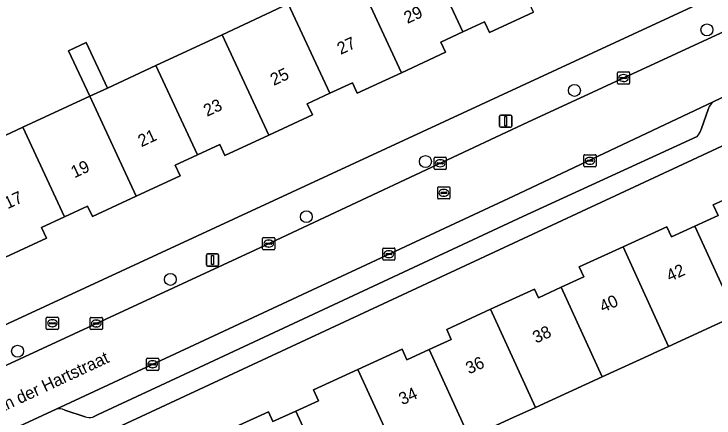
# Model space of a CAD drawing. Extents: x 160030 to 160839, y 385325 to 386450.
# Drawn here: x 160517.9 to 160575.3, y 386163.7 to 386196.8 of the extents above; entities that cross this region are included whole.
import ezdxf

# ---------------------------------------------------------------- set-up
doc = ezdxf.new("R2010")
doc.units = 0
for name, color, linetype in [('IMGEO_Boom', 7, 'Continuous'), ('IMGEO_Brandkraan', 7, 'Continuous'), ('IMGEO_Erf', 7, 'Continuous'), ('IMGEO_Kolk', 7, 'Continuous'), ('IMGEO_Lichtmast', 7, 'Continuous'), ('IMGEO_Openbare_ruimte_label', 7, 'Continuous'), ('IMGEO_Pand', 7, 'Continuous'), ('IMGEO_Pand_nummerreeks', 7, 'Continuous'), ('IMGEO_Parkeervlak_open', 7, 'Continuous'), ('IMGEO_Rijbaan_lokaal_open', 7, 'Continuous'), ('IMGEO_Rioolput', 7, 'Continuous'), ('IMGEO_Voetpad_open', 7, 'Continuous')]:
    doc.layers.add(name, color=color, linetype=linetype)

msp = doc.modelspace()

# ---------------------------------------------------------------- linework, layer by layer
at = {"layer": 'IMGEO_Boom'}
for centre in [(160574.693, 386195.478), (160563.842, 386190.515), (160551.633, 386184.689), (160541.873, 386180.172), (160530.73, 386175.032), (160518.216, 386169.153)]:
    msp.add_circle(centre, 0.489, dxfattribs=at)
at = {"layer": 'IMGEO_Brandkraan'}
for p, q in [((160520.566, 386171.016), (160520.566, 386171.868)), ((160520.641, 386171.942), (160521.493, 386171.942)), ((160521.054, 386171.722), (160521.079, 386171.722)), ((160521.567, 386171.868), (160521.567, 386171.016)), ((160520.825, 386171.436), (160520.825, 386171.448)), ((160521.263, 386171.399), (160520.865, 386171.399)), ((160520.868, 386171.485), (160521.266, 386171.485)), ((160521.077, 386171.162), (160521.052, 386171.162)), ((160521.309, 386171.448), (160521.309, 386171.436)), ((160521.493, 386170.942), (160520.641, 386170.942))]:
    msp.add_line(p, q, dxfattribs=at)
for points in [[(160520.566, 386171.016), (160520.566, 386171.868)], [(160520.641, 386171.942), (160521.493, 386171.942)], [(160521.567, 386171.868), (160521.567, 386171.016)], [(160521.493, 386170.942), (160520.641, 386170.942)]]:
    msp.add_lwpolyline(points, dxfattribs=at)
for centre, radius, start, end in [((160520.643, 386171.866), 0.0765, 91.55205, 178.44795), ((160520.643, 386171.866), 0.0765, 91.55205, 178.44795), ((160521.491, 386171.866), 0.0765, 1.55205, 88.44795), ((160521.491, 386171.866), 0.0765, 1.55205, 88.44795), ((160520.643, 386171.018), 0.0765, 181.55205, 268.44795), ((160520.643, 386171.018), 0.0765, 181.55205, 268.44795), ((160520.865, 386171.445), 0.0403, 85.87752, 175.75265), ((160520.862, 386171.435), 0.0366, 178.93798, 274.71019), ((160521.266, 386171.442), 0.043, 264.86636, 352.45326), ((160521.27, 386171.447), 0.0386, 1.73085, 96.63898), ((160521.491, 386171.018), 0.0765, 271.55205, 358.44795), ((160521.491, 386171.018), 0.0765, 271.55205, 358.44795)]:
    msp.add_arc(centre, radius, start, end, dxfattribs=at)
for centre, major_axis, ratio, start_param, end_param in [((160521.053, 386171.442), (-0.387, 0.002), 0.722429, 4.712389, 7.853982), ((160521.078, 386171.442), (-0.39, 0.002), 0.717154, 1.570796, 4.712389)]:
    msp.add_ellipse(centre, major_axis=major_axis, ratio=ratio, start_param=start_param, end_param=end_param, dxfattribs=at)
at = {"layer": 'IMGEO_Erf'}
for points in [[(160524.281, 386204.228), (160501.845, 386193.863), (160511.961, 386169.714), (160512.308, 386169.351), (160512.693, 386169.234), (160584.098, 386202.311)], [(160514.413, 386181.771), (160512.977, 386184.862), (160518.652, 386187.497), (160524.123, 386190.038), (160522.391, 386193.766), (160523.835, 386194.437), (160525.567, 386190.709), (160529.543, 386192.555), (160534.97, 386195.076), (160540.396, 386197.596)], [(160560.492, 386196.94), (160556.876, 386195.26), (160556.47, 386196.135), (160554.688, 386195.307), (160552.903, 386194.478), (160553.286, 386193.652), (160549.665, 386191.97), (160546.044, 386190.289), (160545.646, 386191.144), (160543.795, 386190.284), (160541.945, 386189.425), (160542.369, 386188.512), (160538.785, 386186.848), (160535.201, 386185.183), (160534.776, 386186.098), (160532.942, 386185.246), (160531.111, 386184.396), (160531.522, 386183.511), (160527.93, 386181.842), (160524.34, 386180.175), (160523.938, 386181.04), (160522.055, 386180.165), (160520.17, 386179.29), (160520.579, 386178.408), (160517.213, 386176.844)], [(160577.093, 386186.506), (160522.401, 386161.045)], [(160535.157, 386162.545), (160538.759, 386164.197), (160539.133, 386163.381), (160541.002, 386164.238), (160542.87, 386165.095), (160542.464, 386165.981), (160546.092, 386167.645), (160549.72, 386169.309), (160550.115, 386168.447), (160551.932, 386169.28), (160553.75, 386170.114), (160553.373, 386170.938), (160556.971, 386172.589), (160560.566, 386174.238), (160560.889, 386173.533), (160562.749, 386174.387), (160564.606, 386175.239), (160564.232, 386176.054), (160567.818, 386177.699), (160571.407, 386179.345), (160571.787, 386178.516), (160573.698, 386179.393), (160575.611, 386180.27), (160575.216, 386181.132), (160578.595, 386182.682)], [(160577.057, 386172.071), (160571.556, 386169.547), (160570.353, 386168.995), (160570.178, 386168.915), (160566.114, 386167.051), (160560.66, 386164.55), (160558.826, 386163.709), (160556.038, 386162.43)]]:
    msp.add_lwpolyline(points, dxfattribs=at)
at = {"layer": 'IMGEO_Kolk'}
for p, q in [((160567.357, 386191.104), (160567.357, 386191.956)), ((160567.432, 386192.03), (160568.284, 386192.03)), ((160567.845, 386191.81), (160567.87, 386191.81)), ((160568.358, 386191.956), (160568.358, 386191.104)), ((160568.284, 386191.03), (160567.432, 386191.03)), ((160567.616, 386191.524), (160567.616, 386191.536)), ((160568.054, 386191.487), (160567.656, 386191.487)), ((160567.659, 386191.573), (160568.057, 386191.573)), ((160567.868, 386191.25), (160567.843, 386191.25)), ((160568.1, 386191.536), (160568.1, 386191.524)), ((160552.338, 386184.122), (160552.338, 386184.974)), ((160552.413, 386185.048), (160553.265, 386185.048)), ((160552.826, 386184.828), (160552.851, 386184.828)), ((160553.339, 386184.974), (160553.339, 386184.122)), ((160564.603, 386184.325), (160564.603, 386185.177)), ((160564.678, 386185.251), (160565.53, 386185.251)), ((160564.862, 386184.745), (160564.862, 386184.757)), ((160564.905, 386184.794), (160565.303, 386184.794)), ((160565.091, 386185.031), (160565.116, 386185.031)), ((160565.346, 386184.757), (160565.346, 386184.745)), ((160565.604, 386185.177), (160565.604, 386184.325)), ((160552.597, 386184.542), (160552.597, 386184.554)), ((160553.035, 386184.505), (160552.637, 386184.505)), ((160552.64, 386184.591), (160553.038, 386184.591)), ((160552.849, 386184.268), (160552.824, 386184.268)), ((160553.081, 386184.554), (160553.081, 386184.542)), ((160565.53, 386184.251), (160564.678, 386184.251)), ((160565.3, 386184.708), (160564.902, 386184.708)), ((160565.114, 386184.471), (160565.089, 386184.471)), ((160553.265, 386184.048), (160552.413, 386184.048)), ((160538.366, 386178.468), (160539.218, 386178.468)), ((160538.291, 386177.542), (160538.291, 386178.394)), ((160538.55, 386177.962), (160538.55, 386177.974)), ((160538.988, 386177.925), (160538.59, 386177.925)), ((160538.593, 386178.011), (160538.991, 386178.011)), ((160538.779, 386178.248), (160538.804, 386178.248)), ((160539.034, 386177.974), (160539.034, 386177.962)), ((160539.292, 386178.394), (160539.292, 386177.542)), ((160539.218, 386177.468), (160538.366, 386177.468)), ((160538.802, 386177.688), (160538.777, 386177.688)), ((160548.131, 386176.681), (160548.131, 386177.533)), ((160548.206, 386177.607), (160549.058, 386177.607)), ((160548.619, 386177.387), (160548.644, 386177.387)), ((160549.132, 386177.533), (160549.132, 386176.681)), ((160548.39, 386177.101), (160548.39, 386177.113)), ((160548.828, 386177.064), (160548.43, 386177.064)), ((160548.433, 386177.15), (160548.831, 386177.15)), ((160548.642, 386176.827), (160548.617, 386176.827)), ((160548.874, 386177.113), (160548.874, 386177.101)), ((160549.058, 386176.607), (160548.206, 386176.607)), ((160524.167, 386170.997), (160524.167, 386171.849)), ((160524.242, 386171.923), (160525.094, 386171.923)), ((160524.655, 386171.703), (160524.68, 386171.703)), ((160525.168, 386171.849), (160525.168, 386170.997)), ((160524.426, 386171.417), (160524.426, 386171.429)), ((160524.864, 386171.38), (160524.466, 386171.38)), ((160524.469, 386171.466), (160524.867, 386171.466)), ((160524.678, 386171.143), (160524.653, 386171.143)), ((160524.91, 386171.429), (160524.91, 386171.417)), ((160525.094, 386170.923), (160524.242, 386170.923)), ((160528.774, 386167.657), (160528.774, 386168.509)), ((160528.849, 386168.583), (160529.701, 386168.583)), ((160529.033, 386168.077), (160529.033, 386168.089)), ((160529.076, 386168.126), (160529.474, 386168.126)), ((160529.262, 386168.363), (160529.287, 386168.363)), ((160529.517, 386168.089), (160529.517, 386168.077)), ((160529.775, 386168.509), (160529.775, 386167.657)), ((160529.701, 386167.583), (160528.849, 386167.583)), ((160529.471, 386168.04), (160529.073, 386168.04)), ((160529.285, 386167.803), (160529.26, 386167.803))]:
    msp.add_line(p, q, dxfattribs=at)
for points in [[(160567.357, 386191.104), (160567.357, 386191.956)], [(160567.432, 386192.03), (160568.284, 386192.03)], [(160568.358, 386191.956), (160568.358, 386191.104)], [(160568.284, 386191.03), (160567.432, 386191.03)], [(160552.338, 386184.122), (160552.338, 386184.974)], [(160552.413, 386185.048), (160553.265, 386185.048)], [(160553.339, 386184.974), (160553.339, 386184.122)], [(160564.603, 386184.325), (160564.603, 386185.177)], [(160564.678, 386185.251), (160565.53, 386185.251)], [(160565.604, 386185.177), (160565.604, 386184.325)], [(160565.53, 386184.251), (160564.678, 386184.251)], [(160553.265, 386184.048), (160552.413, 386184.048)], [(160538.366, 386178.468), (160539.218, 386178.468)], [(160538.291, 386177.542), (160538.291, 386178.394)], [(160539.292, 386178.394), (160539.292, 386177.542)], [(160539.218, 386177.468), (160538.366, 386177.468)], [(160548.131, 386176.681), (160548.131, 386177.533)], [(160548.206, 386177.607), (160549.058, 386177.607)], [(160549.132, 386177.533), (160549.132, 386176.681)], [(160549.058, 386176.607), (160548.206, 386176.607)], [(160524.167, 386170.997), (160524.167, 386171.849)], [(160524.242, 386171.923), (160525.094, 386171.923)], [(160525.168, 386171.849), (160525.168, 386170.997)], [(160525.094, 386170.923), (160524.242, 386170.923)], [(160528.774, 386167.657), (160528.774, 386168.509)], [(160528.849, 386168.583), (160529.701, 386168.583)], [(160529.775, 386168.509), (160529.775, 386167.657)], [(160529.701, 386167.583), (160528.849, 386167.583)]]:
    msp.add_lwpolyline(points, dxfattribs=at)
for centre, radius, start, end in [((160567.434, 386191.954), 0.0765, 91.55205, 178.44795), ((160567.434, 386191.954), 0.0765, 91.55205, 178.44795), ((160568.282, 386191.954), 0.0765, 1.55205, 88.44795), ((160568.282, 386191.954), 0.0765, 1.55205, 88.44795), ((160567.434, 386191.106), 0.0765, 181.55205, 268.44795), ((160567.434, 386191.106), 0.0765, 181.55205, 268.44795), ((160567.656, 386191.533), 0.0403, 85.87752, 175.75265), ((160567.653, 386191.523), 0.0366, 178.93798, 274.71019), ((160568.057, 386191.53), 0.043, 264.86636, 352.45326), ((160568.061, 386191.535), 0.0386, 1.73085, 96.63898), ((160568.282, 386191.106), 0.0765, 271.55205, 358.44795), ((160568.282, 386191.106), 0.0765, 271.55205, 358.44795), ((160552.415, 386184.972), 0.0765, 91.55205, 178.44795), ((160552.415, 386184.972), 0.0765, 91.55205, 178.44795), ((160553.263, 386184.972), 0.0765, 1.55205, 88.44795), ((160553.263, 386184.972), 0.0765, 1.55205, 88.44795), ((160564.68, 386185.175), 0.0765, 91.55205, 178.44795), ((160564.68, 386185.175), 0.0765, 91.55205, 178.44795), ((160564.902, 386184.754), 0.0403, 85.87752, 175.75265), ((160564.899, 386184.744), 0.0366, 178.93798, 274.71019), ((160565.303, 386184.751), 0.043, 264.86636, 352.45326), ((160565.307, 386184.756), 0.0386, 1.73085, 96.63898), ((160565.528, 386185.175), 0.0765, 1.55205, 88.44795), ((160565.528, 386185.175), 0.0765, 1.55205, 88.44795), ((160552.637, 386184.551), 0.0403, 85.87752, 175.75265), ((160552.634, 386184.541), 0.0366, 178.93798, 274.71019), ((160553.038, 386184.548), 0.043, 264.86636, 352.45326), ((160553.042, 386184.553), 0.0386, 1.73085, 96.63898), ((160564.68, 386184.327), 0.0765, 181.55205, 268.44795), ((160564.68, 386184.327), 0.0765, 181.55205, 268.44795), ((160565.528, 386184.327), 0.0765, 271.55205, 358.44795), ((160565.528, 386184.327), 0.0765, 271.55205, 358.44795), ((160552.415, 386184.124), 0.0765, 181.55205, 268.44795), ((160552.415, 386184.124), 0.0765, 181.55205, 268.44795), ((160553.263, 386184.124), 0.0765, 271.55205, 358.44795), ((160553.263, 386184.124), 0.0765, 271.55205, 358.44795), ((160538.368, 386178.392), 0.0765, 91.55205, 178.44795), ((160538.368, 386178.392), 0.0765, 91.55205, 178.44795), ((160539.216, 386178.392), 0.0765, 1.55205, 88.44795), ((160539.216, 386178.392), 0.0765, 1.55205, 88.44795), ((160538.59, 386177.971), 0.0403, 85.87752, 175.75265), ((160538.587, 386177.961), 0.0366, 178.93798, 274.71019), ((160538.991, 386177.968), 0.043, 264.86636, 352.45326), ((160538.995, 386177.973), 0.0386, 1.73085, 96.63898), ((160538.368, 386177.544), 0.0765, 181.55205, 268.44795), ((160538.368, 386177.544), 0.0765, 181.55205, 268.44795), ((160539.216, 386177.544), 0.0765, 271.55205, 358.44795), ((160539.216, 386177.544), 0.0765, 271.55205, 358.44795), ((160548.208, 386177.531), 0.0765, 91.55205, 178.44795), ((160548.208, 386177.531), 0.0765, 91.55205, 178.44795), ((160549.056, 386177.531), 0.0765, 1.55205, 88.44795), ((160549.056, 386177.531), 0.0765, 1.55205, 88.44795), ((160548.208, 386176.683), 0.0765, 181.55205, 268.44795), ((160548.208, 386176.683), 0.0765, 181.55205, 268.44795), ((160548.43, 386177.11), 0.0403, 85.87752, 175.75265), ((160548.427, 386177.1), 0.0366, 178.93798, 274.71019), ((160548.831, 386177.107), 0.043, 264.86636, 352.45326), ((160548.835, 386177.112), 0.0386, 1.73085, 96.63898), ((160549.056, 386176.683), 0.0765, 271.55205, 358.44795), ((160549.056, 386176.683), 0.0765, 271.55205, 358.44795), ((160524.244, 386171.847), 0.0765, 91.55205, 178.44795), ((160524.244, 386171.847), 0.0765, 91.55205, 178.44795), ((160525.092, 386171.847), 0.0765, 1.55205, 88.44795), ((160525.092, 386171.847), 0.0765, 1.55205, 88.44795), ((160524.244, 386170.999), 0.0765, 181.55205, 268.44795), ((160524.244, 386170.999), 0.0765, 181.55205, 268.44795), ((160524.466, 386171.426), 0.0403, 85.87752, 175.75265), ((160524.463, 386171.416), 0.0366, 178.93798, 274.71019), ((160524.867, 386171.423), 0.043, 264.86636, 352.45326), ((160524.871, 386171.428), 0.0386, 1.73085, 96.63898), ((160525.092, 386170.999), 0.0765, 271.55205, 358.44795), ((160525.092, 386170.999), 0.0765, 271.55205, 358.44795), ((160528.851, 386168.507), 0.0765, 91.55205, 178.44795), ((160528.851, 386168.507), 0.0765, 91.55205, 178.44795), ((160529.073, 386168.086), 0.0403, 85.87752, 175.75265), ((160529.478, 386168.088), 0.0386, 1.73085, 96.63898), ((160529.699, 386168.507), 0.0765, 1.55205, 88.44795), ((160529.699, 386168.507), 0.0765, 1.55205, 88.44795), ((160528.851, 386167.659), 0.0765, 181.55205, 268.44795), ((160528.851, 386167.659), 0.0765, 181.55205, 268.44795), ((160529.07, 386168.076), 0.0366, 178.93798, 274.71019), ((160529.474, 386168.083), 0.043, 264.86636, 352.45326), ((160529.699, 386167.659), 0.0765, 271.55205, 358.44795), ((160529.699, 386167.659), 0.0765, 271.55205, 358.44795)]:
    msp.add_arc(centre, radius, start, end, dxfattribs=at)
for centre, major_axis, ratio, start_param, end_param in [((160567.844, 386191.53), (-0.387, 0.002), 0.722429, 4.712389, 7.853982), ((160567.869, 386191.53), (-0.39, 0.002), 0.717154, 1.570796, 4.712389), ((160552.825, 386184.548), (-0.387, 0.002), 0.722429, 4.712389, 7.853982), ((160552.85, 386184.548), (-0.39, 0.002), 0.717154, 1.570796, 4.712389), ((160565.09, 386184.751), (-0.387, 0.002), 0.722429, 4.712389, 7.853982), ((160565.115, 386184.751), (-0.39, 0.002), 0.717154, 1.570796, 4.712389), ((160538.778, 386177.968), (-0.387, 0.002), 0.722429, 4.712389, 7.853982), ((160538.803, 386177.968), (-0.39, 0.002), 0.717154, 1.570796, 4.712389), ((160548.618, 386177.107), (-0.387, 0.002), 0.722429, 4.712389, 7.853982), ((160548.643, 386177.107), (-0.39, 0.002), 0.717154, 1.570796, 4.712389), ((160524.654, 386171.423), (-0.387, 0.002), 0.722429, 4.712389, 7.853982), ((160524.679, 386171.423), (-0.39, 0.002), 0.717154, 1.570796, 4.712389), ((160529.261, 386168.083), (-0.387, 0.002), 0.722429, 4.712389, 7.853982), ((160529.286, 386168.083), (-0.39, 0.002), 0.717154, 1.570796, 4.712389)]:
    msp.add_ellipse(centre, major_axis=major_axis, ratio=ratio, start_param=start_param, end_param=end_param, dxfattribs=at)
at = {"layer": 'IMGEO_Lichtmast'}
for p, q in [((160557.708, 386187.596), (160557.708, 386188.396)), ((160557.708, 386188.396), (160557.708, 386187.596)), ((160557.808, 386188.496), (160558.598, 386188.496)), ((160558.598, 386188.496), (160557.808, 386188.496)), ((160558.698, 386188.396), (160558.698, 386187.596)), ((160558.698, 386187.596), (160558.698, 386188.396)), ((160558.598, 386187.496), (160557.808, 386187.496)), ((160557.808, 386187.496), (160558.598, 386187.496)), ((160533.683, 386176.222), (160533.683, 386177.022)), ((160533.683, 386177.022), (160533.683, 386176.222)), ((160533.783, 386177.122), (160534.573, 386177.122)), ((160534.573, 386177.122), (160533.783, 386177.122)), ((160534.673, 386177.022), (160534.673, 386176.222)), ((160534.673, 386176.222), (160534.673, 386177.022)), ((160534.573, 386176.122), (160533.783, 386176.122)), ((160533.783, 386176.122), (160534.573, 386176.122))]:
    msp.add_line(p, q, dxfattribs=at)
for points in [[(160558.128, 386188.371), (160558.278, 386188.371), (160558.278, 386187.621), (160558.128, 386187.621), (160558.128, 386188.371)], [(160534.103, 386176.997), (160534.253, 386176.997), (160534.253, 386176.247), (160534.103, 386176.247), (160534.103, 386176.997)]]:
    msp.add_lwpolyline(points, dxfattribs=at)
for centre, start, end in [((160557.808, 386188.396), 90, 180), ((160557.808, 386188.396), 90, 180), ((160558.598, 386188.396), 0, 90), ((160558.598, 386188.396), 360, 90), ((160557.808, 386187.596), 180, 270), ((160557.808, 386187.596), 180, 270), ((160558.598, 386187.596), 270, 0), ((160558.598, 386187.596), 270, 0), ((160533.783, 386177.022), 90, 180), ((160533.783, 386177.022), 90, 180), ((160534.573, 386177.022), 0, 90), ((160534.573, 386177.022), 360, 90), ((160533.783, 386176.222), 180, 270), ((160533.783, 386176.222), 180, 270), ((160534.573, 386176.222), 270, 0), ((160534.573, 386176.222), 270, 0)]:
    msp.add_arc(centre, 0.1, start, end, dxfattribs=at)
at = {"layer": 'IMGEO_Pand'}
for points in [[(160554.688, 386195.307), (160556.47, 386196.135), (160556.876, 386195.26), (160560.492, 386196.94), (160556.677, 386205.156), (160551.279, 386202.65)], [(160551.279, 386202.65), (160545.874, 386200.139), (160549.665, 386191.97), (160553.286, 386193.652), (160552.903, 386194.478), (160554.688, 386195.307)], [(160543.795, 386190.284), (160545.646, 386191.144), (160546.044, 386190.289), (160549.665, 386191.97), (160545.874, 386200.139), (160540.396, 386197.596)], [(160540.396, 386197.596), (160534.97, 386195.076), (160538.785, 386186.848), (160542.369, 386188.512), (160541.945, 386189.425), (160543.795, 386190.284)], [(160532.942, 386185.246), (160534.776, 386186.098), (160535.201, 386185.183), (160538.785, 386186.848), (160534.97, 386195.076), (160529.543, 386192.555)], [(160524.123, 386190.038), (160525.567, 386190.709), (160523.835, 386194.437), (160522.391, 386193.766)], [(160529.543, 386192.555), (160525.567, 386190.709), (160524.123, 386190.038), (160527.93, 386181.842), (160531.522, 386183.511), (160531.111, 386184.396), (160532.942, 386185.246)], [(160524.123, 386190.038), (160518.652, 386187.497), (160522.055, 386180.165), (160523.938, 386181.04), (160524.34, 386180.175), (160527.93, 386181.842)], [(160518.652, 386187.497), (160512.977, 386184.862), (160514.413, 386181.771), (160516.519, 386177.236), (160516.94, 386177.432), (160517.213, 386176.844), (160520.579, 386178.408), (160520.17, 386179.29), (160522.055, 386180.165)], [(160580.494, 386179.237), (160579.134, 386182.2), (160578.871, 386182.08), (160578.595, 386182.682), (160575.216, 386181.132), (160575.611, 386180.27), (160573.698, 386179.393), (160577.057, 386172.071), (160582.612, 386174.62), (160581.774, 386176.448)], [(160577.057, 386172.071), (160573.698, 386179.393), (160571.787, 386178.516), (160571.407, 386179.345), (160567.818, 386177.699), (160571.556, 386169.547)], [(160567.818, 386177.699), (160564.232, 386176.054), (160564.606, 386175.239), (160562.749, 386174.387), (160566.114, 386167.051), (160570.178, 386168.915), (160570.353, 386168.995), (160571.556, 386169.547)], [(160562.749, 386174.387), (160560.889, 386173.533), (160560.566, 386174.238), (160556.971, 386172.589), (160560.66, 386164.55), (160566.114, 386167.051)], [(160556.971, 386172.589), (160553.373, 386170.938), (160553.75, 386170.114), (160551.932, 386169.28), (160555.246, 386162.066), (160556.038, 386162.43), (160558.826, 386163.709), (160560.66, 386164.55)], [(160551.932, 386169.28), (160550.115, 386168.447), (160549.72, 386169.309), (160546.092, 386167.645), (160549.798, 386159.568), (160555.246, 386162.066)], [(160546.092, 386167.645), (160542.464, 386165.981), (160542.87, 386165.095), (160541.002, 386164.238), (160544.4, 386156.835), (160549.895, 386159.356), (160549.798, 386159.568)], [(160544.4, 386156.835), (160541.002, 386164.238), (160539.133, 386163.381), (160538.759, 386164.197), (160535.157, 386162.545), (160538.928, 386154.325)]]:
    msp.add_lwpolyline(points, close=True, dxfattribs=at)
at = {"layer": 'IMGEO_Parkeervlak_open'}
for points in [[(160575.191, 386189.569), (160558.832, 386181.867), (160532.299, 386169.487), (160521.373, 386164.418)], [(160574.221, 386187.315), (160574.812, 386189.047)], [(160559.611, 386180.186), (160573.881, 386186.751)], [(160524.385, 386163.756), (160524.816, 386163.973), (160533.08, 386167.807), (160559.611, 386180.186)], [(160522.072, 386164.335), (160523.737, 386163.788)]]:
    msp.add_lwpolyline(points, dxfattribs=at)
for centre, radius, start, end in [((160576.426, 386188.274), 1.789, 133.63222, 154.40446), ((160572.993, 386187.671), 1.279, 313.9941, 343.83966), ((160521.598, 386163.33), 1.111, 64.75691, 101.69978), ((160524.118, 386164.924), 1.198, 251.46824, 282.87751)]:
    msp.add_arc(centre, radius, start, end, dxfattribs=at)
at = {"layer": 'IMGEO_Rijbaan_lokaal_open'}
for points in [[(160584.496, 386199.23), (160578.3, 386196.35), (160560.025, 386187.912), (160537.655, 386177.434), (160513.219, 386166.121), (160500, 386159.992), (160493.941, 386157.182), (160472.422, 386147.141), (160446.399, 386135.166), (160443.987, 386134.037), (160446.018, 386129.468), (160446.949, 386129.9), (160448.344, 386130.483), (160448.936, 386130.762), (160449.091, 386130.835), (160456.466, 386134.298), (160482.402, 386146.356), (160500, 386154.507), (160503.949, 386156.335), (160514.984, 386161.455), (160521.373, 386164.418), (160532.299, 386169.487)], [(160532.299, 386169.487), (160558.832, 386181.867), (160575.191, 386189.569), (160582.632, 386193.133), (160583.423, 386193.461)]]:
    msp.add_lwpolyline(points, dxfattribs=at)
at = {"layer": 'IMGEO_Rioolput'}
for p, q in [((160552.633, 386181.7), (160552.633, 386182.552)), ((160552.708, 386182.626), (160553.56, 386182.626)), ((160553.634, 386182.552), (160553.634, 386181.7)), ((160552.892, 386182.12), (160552.892, 386182.132)), ((160553.33, 386182.083), (160552.932, 386182.083)), ((160552.935, 386182.169), (160553.333, 386182.169)), ((160553.144, 386181.846), (160553.119, 386181.846)), ((160553.121, 386182.406), (160553.146, 386182.406)), ((160553.376, 386182.132), (160553.376, 386182.12)), ((160553.56, 386181.626), (160552.708, 386181.626))]:
    msp.add_line(p, q, dxfattribs=at)
for points in [[(160552.633, 386181.7), (160552.633, 386182.552)], [(160552.708, 386182.626), (160553.56, 386182.626)], [(160553.634, 386182.552), (160553.634, 386181.7)], [(160553.56, 386181.626), (160552.708, 386181.626)]]:
    msp.add_lwpolyline(points, dxfattribs=at)
for centre, radius, start, end in [((160552.71, 386182.55), 0.0765, 91.55205, 178.44795), ((160552.71, 386182.55), 0.0765, 91.55205, 178.44795), ((160553.558, 386182.55), 0.0765, 1.55205, 88.44795), ((160553.558, 386182.55), 0.0765, 1.55205, 88.44795), ((160552.932, 386182.129), 0.0403, 85.87752, 175.75265), ((160552.929, 386182.119), 0.0366, 178.93798, 274.71019), ((160553.333, 386182.126), 0.043, 264.86636, 352.45326), ((160553.337, 386182.131), 0.0386, 1.73085, 96.63898), ((160552.71, 386181.702), 0.0765, 181.55205, 268.44795), ((160552.71, 386181.702), 0.0765, 181.55205, 268.44795), ((160553.558, 386181.702), 0.0765, 271.55205, 358.44795), ((160553.558, 386181.702), 0.0765, 271.55205, 358.44795)]:
    msp.add_arc(centre, radius, start, end, dxfattribs=at)
for centre, major_axis, ratio, start_param, end_param in [((160553.12, 386182.126), (-0.387, 0.002), 0.722429, 4.712389, 7.853982), ((160553.145, 386182.126), (-0.39, 0.002), 0.717154, 1.570796, 4.712389)]:
    msp.add_ellipse(centre, major_axis=major_axis, ratio=ratio, start_param=start_param, end_param=end_param, dxfattribs=at)
at = {"layer": 'IMGEO_Voetpad_open'}
for points in [[(160584.098, 386202.311), (160512.693, 386169.234), (160510.951, 386168.427), (160500, 386163.354), (160466.958, 386147.984), (160465.524, 386147.317), (160444.659, 386137.611)], [(160493.941, 386157.182), (160500, 386159.992), (160513.219, 386166.121), (160537.655, 386177.434), (160560.025, 386187.912), (160578.3, 386196.35), (160584.496, 386199.23)], [(160583.423, 386193.461), (160582.632, 386193.133), (160575.191, 386189.569)], [(160500, 386150.617), (160515.697, 386157.924), (160517.722, 386158.867), (160519.098, 386159.507), (160522.401, 386161.045), (160577.093, 386186.506), (160581.626, 386188.616), (160584.534, 386189.97)], [(160574.812, 386189.047), (160574.221, 386187.315)], [(160573.881, 386186.751), (160559.611, 386180.186), (160533.08, 386167.807), (160524.816, 386163.973), (160524.385, 386163.756)], [(160521.373, 386164.418), (160514.984, 386161.455)], [(160523.737, 386163.788), (160522.072, 386164.335)]]:
    msp.add_lwpolyline(points, dxfattribs=at)
for centre, radius, start, end in [((160576.426, 386188.274), 1.789, 133.63222, 154.40446), ((160572.993, 386187.671), 1.279, 313.9941, 343.83966), ((160521.598, 386163.33), 1.111, 64.75691, 101.69978), ((160524.118, 386164.924), 1.198, 251.46824, 282.87751)]:
    msp.add_arc(centre, radius, start, end, dxfattribs=at)

# ---------------------------------------------------------------- texts
at = {"layer": 'IMGEO_Openbare_ruimte_label'}
msp.add_text('van der Hartstraat', height=1, rotation=25.02728, dxfattribs=at).set_placement((160516.099, 386163.746))
at = {"layer": 'IMGEO_Pand_nummerreeks'}
for s, rotation, p in [('29', 24.86413, (160550.148, 386195.955)), ('27', 24.86413, (160544.675, 386193.419)), ('25', 24.86413, (160539.202, 386190.883)), ('23', 24.86413, (160533.729, 386188.346)), ('21', 24.86637, (160528.357, 386185.858)), ('19', 24.86413, (160522.864, 386183.312)), ('17', 24.86413, (160517.391, 386180.776)), ('42', 24.74891, (160571.65, 386174.824)), ('40', 24.74605, (160566.174, 386172.299)), ('38', 24.74605, (160560.692, 386169.772)), ('36', 24.74605, (160555.208, 386167.244)), ('34', 24.74605, (160549.726, 386164.717))]:
    msp.add_text(s, height=1, rotation=rotation, dxfattribs=at).set_placement(p)

doc.saveas('drawing.dxf')
